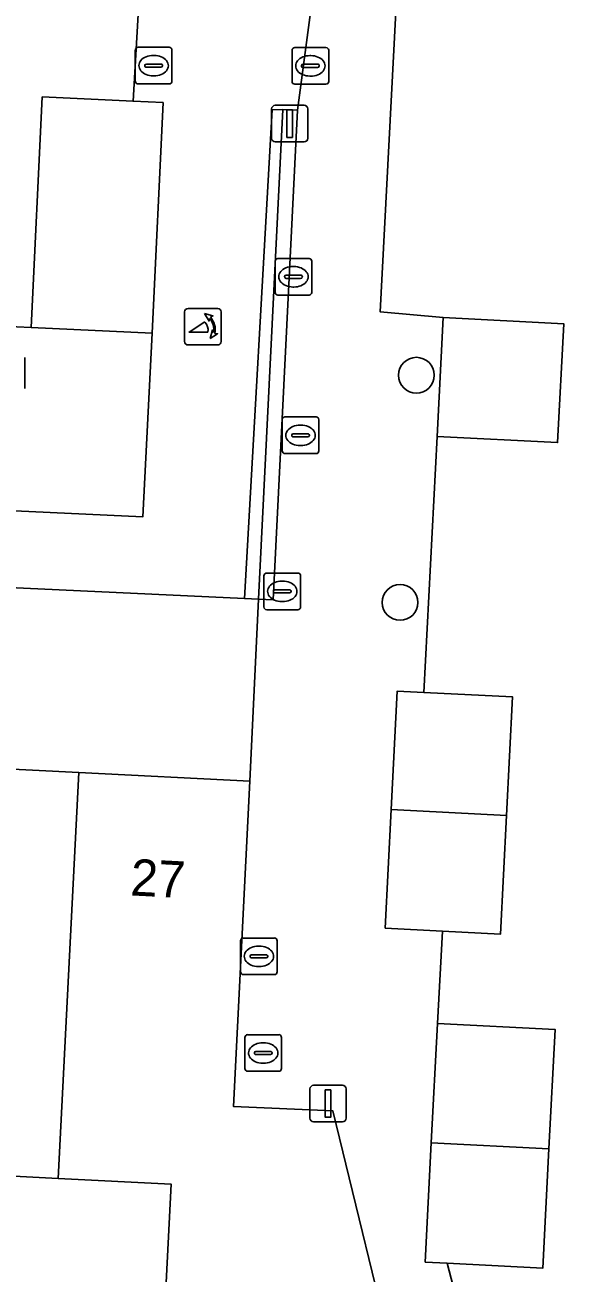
# Model space of a CAD drawing. Extents: x 162989 to 165008, y 383432 to 384338.
# Drawn here: x 164552.31 to 164567.14, y 383536.96 to 383571.03 of the extents above; entities that cross this region are included whole.
import ezdxf

# ---------------------------------------------------------------- set-up
doc = ezdxf.new("R2010")
doc.units = 0
for name, color, linetype in [('IMGEO_Boom', 7, 'Continuous'), ('IMGEO_Erf', 7, 'Continuous'), ('IMGEO_Groenvoorziening', 7, 'Continuous'), ('IMGEO_Haag', 7, 'Continuous'), ('IMGEO_Kolk', 7, 'Continuous'), ('IMGEO_Lichtmast', 7, 'Continuous'), ('IMGEO_Muur', 7, 'Continuous'), ('IMGEO_Pand', 7, 'Continuous'), ('IMGEO_Pand_nummerreeks', 7, 'Continuous'), ('IMGEO_Poller', 7, 'Continuous'), ('IMGEO_Rijbaan_lokaal_open', 7, 'Continuous'), ('IMGEO_Rioolput', 7, 'Continuous'), ('IMGEO_Voetpad_open', 7, 'Continuous')]:
    doc.layers.add(name, color=color, linetype=linetype)

msp = doc.modelspace()

# ---------------------------------------------------------------- linework, layer by layer
at = {"layer": 'IMGEO_Boom'}
for centre in [(164562.996, 383561.465), (164562.55, 383555.264)]:
    msp.add_circle(centre, 0.489, dxfattribs=at)
at = {"layer": 'IMGEO_Erf'}
for points in [[(164543.967, 383575.337), (164541.891, 383575.436), (164537.389, 383575.651), (164532.886, 383575.865), (164528.383, 383576.08), (164523.729, 383576.302), (164524.028, 383582.568), (164521.732, 383582.678), (164521.067, 383567.706), (164527.35, 383567.406), (164527.37, 383568.956), (164531.565, 383568.745), (164541.293, 383568.253), (164541.246, 383566.954), (164541.116, 383563.313), (164552.084, 383562.789), (164552.48, 383562.77), (164552.78, 383569.064), (164555.261, 383568.946), (164555.732, 383577.167), (164553.477, 383577.274), (164553.209, 383571.637), (164548.51, 383571.861), (164543.812, 383572.085)], [(164558.687, 383555.354), (164558.307, 383555.372), (164531.228, 383556.631), (164530.999, 383551.781), (164531.149, 383551.773), (164535.674, 383551.543), (164540.199, 383551.313), (164544.725, 383551.082), (164549.25, 383550.852), (164553.775, 383550.621), (164558.452, 383550.383)]]:
    msp.add_lwpolyline(points, close=True, dxfattribs=at)
for points in [[(164562.554, 383573.657), (164562.007, 383563.198), (164563.725, 383563.04), (164567.02, 383562.872), (164566.854, 383559.628), (164563.56, 383559.797), (164563.198, 383552.807), (164565.626, 383552.682), (164565.46, 383549.445), (164565.295, 383546.211), (164563.713, 383546.292), (164563.571, 383543.769), (164566.784, 383543.605), (164566.618, 383540.348), (164566.451, 383537.091), (164563.841, 383537.225), (164566.236, 383528.05), (164592.83, 383536.475)], [(164516.716, 383518.274), (164525.09, 383518.868), (164529.601, 383519.271), (164538.692, 383520.777), (164542.258, 383521.655), (164552.371, 383524.144), (164564.126, 383527.384), (164562.506, 383534.036), (164556.045, 383534.366), (164556.301, 383539.381), (164553.21, 383539.538), (164548.685, 383539.769), (164544.16, 383539.999), (164539.634, 383540.23), (164535.109, 383540.46), (164530.716, 383540.684), (164530.366, 383533.802), (164530.233, 383533.809), (164530.135, 383531.895), (164529.888, 383531.908), (164529.78, 383529.36), (164525.479, 383529.553), (164525.708, 383534.039)]]:
    msp.add_lwpolyline(points, dxfattribs=at)
at = {"layer": 'IMGEO_Groenvoorziening'}
msp.add_lwpolyline([(164558.307, 383555.372), (164558.687, 383555.354), (164559.346, 383568.723), (164559.056, 383568.713)], close=True, dxfattribs=at)
at = {"layer": 'IMGEO_Haag'}
msp.add_lwpolyline([(164558.307, 383555.372), (164558.687, 383555.354), (164559.346, 383568.723), (164559.056, 383568.713)], close=True, dxfattribs=at)
at = {"layer": 'IMGEO_Kolk'}
for p, q in [((164559.139, 383563.727), (164559.139, 383564.579)), ((164559.214, 383564.653), (164560.066, 383564.653)), ((164560.14, 383564.579), (164560.14, 383563.727)), ((164559.441, 383564.196), (164559.839, 383564.196)), ((164559.627, 383564.433), (164559.652, 383564.433)), ((164559.398, 383564.147), (164559.398, 383564.159)), ((164559.836, 383564.11), (164559.438, 383564.11)), ((164559.65, 383563.873), (164559.625, 383563.873)), ((164559.882, 383564.159), (164559.882, 383564.147)), ((164560.066, 383563.653), (164559.214, 383563.653)), ((164552.306, 383561.952), (164552.306, 383561.1)), ((164558.908, 383556.065), (164559.76, 383556.065)), ((164558.833, 383555.139), (164558.833, 383555.991)), ((164559.321, 383555.845), (164559.346, 383555.845)), ((164559.834, 383555.991), (164559.834, 383555.139)), ((164559.092, 383555.559), (164559.092, 383555.571)), ((164559.53, 383555.522), (164559.132, 383555.522)), ((164559.135, 383555.608), (164559.533, 383555.608)), ((164559.576, 383555.571), (164559.576, 383555.559)), ((164559.76, 383555.065), (164558.908, 383555.065)), ((164559.344, 383555.285), (164559.319, 383555.285)), ((164558.195, 383545.176), (164558.195, 383546.028)), ((164558.27, 383546.102), (164559.122, 383546.102)), ((164558.683, 383545.882), (164558.708, 383545.882)), ((164559.196, 383546.028), (164559.196, 383545.176)), ((164558.454, 383545.596), (164558.454, 383545.608)), ((164558.892, 383545.559), (164558.494, 383545.559)), ((164558.497, 383545.645), (164558.895, 383545.645)), ((164558.938, 383545.608), (164558.938, 383545.596)), ((164559.122, 383545.102), (164558.27, 383545.102)), ((164558.706, 383545.322), (164558.681, 383545.322))]:
    msp.add_line(p, q, dxfattribs=at)
for points in [[(164559.139, 383563.727), (164559.139, 383564.579)], [(164559.214, 383564.653), (164560.066, 383564.653)], [(164560.14, 383564.579), (164560.14, 383563.727)], [(164560.066, 383563.653), (164559.214, 383563.653)], [(164552.306, 383561.952), (164552.306, 383561.1)], [(164558.908, 383556.065), (164559.76, 383556.065)], [(164558.833, 383555.139), (164558.833, 383555.991)], [(164559.834, 383555.991), (164559.834, 383555.139)], [(164559.76, 383555.065), (164558.908, 383555.065)], [(164558.195, 383545.176), (164558.195, 383546.028)], [(164558.27, 383546.102), (164559.122, 383546.102)], [(164559.196, 383546.028), (164559.196, 383545.176)], [(164559.122, 383545.102), (164558.27, 383545.102)]]:
    msp.add_lwpolyline(points, dxfattribs=at)
for centre, radius, start, end in [((164559.216, 383564.577), 0.0765, 91.552, 178.448), ((164559.216, 383564.577), 0.0765, 91.552, 178.448), ((164560.064, 383564.577), 0.0765, 1.552, 88.448), ((164560.064, 383564.577), 0.0765, 1.552, 88.448), ((164559.438, 383564.156), 0.0403, 85.8775, 175.7526), ((164559.843, 383564.158), 0.0386, 1.7309, 96.639), ((164559.435, 383564.146), 0.0366, 178.938, 274.7102), ((164559.839, 383564.153), 0.043, 264.8664, 352.4533), ((164559.216, 383563.729), 0.0765, 181.552, 268.448), ((164559.216, 383563.729), 0.0765, 181.552, 268.448), ((164560.064, 383563.729), 0.0765, 271.552, 358.448), ((164560.064, 383563.729), 0.0765, 271.552, 358.448), ((164558.91, 383555.989), 0.0765, 91.552, 178.448), ((164558.91, 383555.989), 0.0765, 91.552, 178.448), ((164559.758, 383555.989), 0.0765, 1.552, 88.448), ((164559.758, 383555.989), 0.0765, 1.552, 88.448), ((164559.132, 383555.568), 0.0403, 85.8775, 175.7526), ((164559.129, 383555.558), 0.0366, 178.938, 274.7102), ((164559.533, 383555.565), 0.043, 264.8664, 352.4533), ((164559.537, 383555.57), 0.0386, 1.7309, 96.639), ((164558.91, 383555.141), 0.0765, 181.552, 268.448), ((164558.91, 383555.141), 0.0765, 181.552, 268.448), ((164559.758, 383555.141), 0.0765, 271.552, 358.448), ((164559.758, 383555.141), 0.0765, 271.552, 358.448), ((164558.272, 383546.026), 0.0765, 91.552, 178.448), ((164558.272, 383546.026), 0.0765, 91.552, 178.448), ((164559.12, 383546.026), 0.0765, 1.552, 88.448), ((164559.12, 383546.026), 0.0765, 1.552, 88.448), ((164558.494, 383545.605), 0.0403, 85.8775, 175.7526), ((164558.491, 383545.595), 0.0366, 178.938, 274.7102), ((164558.895, 383545.602), 0.043, 264.8664, 352.4533), ((164558.899, 383545.607), 0.0386, 1.7309, 96.639), ((164558.272, 383545.178), 0.0765, 181.552, 268.448), ((164558.272, 383545.178), 0.0765, 181.552, 268.448), ((164559.12, 383545.178), 0.0765, 271.552, 358.448), ((164559.12, 383545.178), 0.0765, 271.552, 358.448)]:
    msp.add_arc(centre, radius, start, end, dxfattribs=at)
for centre, major_axis, ratio, start_param, end_param in [((164559.626, 383564.153), (-0.387, 0.002), 0.722429, 4.712389, 7.853982), ((164559.651, 383564.153), (-0.39, 0.002), 0.717154, 1.570796, 4.712389), ((164559.32, 383555.565), (-0.387, 0.002), 0.722429, 4.712389, 7.853982), ((164559.345, 383555.565), (-0.39, 0.002), 0.717154, 1.570796, 4.712389), ((164558.682, 383545.602), (-0.387, 0.002), 0.722429, 4.712389, 7.853982), ((164558.707, 383545.602), (-0.39, 0.002), 0.717154, 1.570796, 4.712389)]:
    msp.add_ellipse(centre, major_axis=major_axis, ratio=ratio, start_param=start_param, end_param=end_param, dxfattribs=at)
at = {"layer": 'IMGEO_Lichtmast'}
for p, q in [((164559.043, 383567.934), (164559.043, 383568.734)), ((164559.043, 383568.734), (164559.043, 383567.934)), ((164559.143, 383568.834), (164559.933, 383568.834)), ((164559.933, 383568.834), (164559.143, 383568.834)), ((164560.033, 383568.734), (164560.033, 383567.934)), ((164560.033, 383567.934), (164560.033, 383568.734)), ((164559.933, 383567.834), (164559.143, 383567.834)), ((164559.143, 383567.834), (164559.933, 383567.834)), ((164560.19, 383542.082), (164560.98, 383542.082)), ((164560.98, 383542.082), (164560.19, 383542.082)), ((164560.09, 383541.182), (164560.09, 383541.982)), ((164560.09, 383541.982), (164560.09, 383541.182)), ((164561.08, 383541.982), (164561.08, 383541.182)), ((164561.08, 383541.182), (164561.08, 383541.982)), ((164560.98, 383541.082), (164560.19, 383541.082)), ((164560.19, 383541.082), (164560.98, 383541.082))]:
    msp.add_line(p, q, dxfattribs=at)
for points in [[(164559.463, 383568.709), (164559.613, 383568.709), (164559.613, 383567.959), (164559.463, 383567.959), (164559.463, 383568.709)], [(164560.51, 383541.957), (164560.66, 383541.957), (164560.66, 383541.207), (164560.51, 383541.207), (164560.51, 383541.957)]]:
    msp.add_lwpolyline(points, dxfattribs=at)
for centre, start, end in [((164559.143, 383568.734), 90, 180), ((164559.143, 383568.734), 90, 180), ((164559.933, 383568.734), 0, 90), ((164559.933, 383568.734), 360, 90), ((164559.143, 383567.934), 180, 270), ((164559.143, 383567.934), 180, 270), ((164559.933, 383567.934), 270, 0), ((164559.933, 383567.934), 270, 0), ((164560.19, 383541.982), 90, 180), ((164560.19, 383541.982), 90, 180), ((164560.98, 383541.982), 0, 90), ((164560.98, 383541.982), 360, 90), ((164560.19, 383541.182), 180, 270), ((164560.19, 383541.182), 180, 270), ((164560.98, 383541.182), 270, 0), ((164560.98, 383541.182), 270, 0)]:
    msp.add_arc(centre, 0.1, start, end, dxfattribs=at)
at = {"layer": 'IMGEO_Muur'}
msp.add_lwpolyline([(164559.346, 383568.723), (164558.687, 383555.354), (164559.087, 383555.334), (164559.746, 383568.703)], close=True, dxfattribs=at)
at = {"layer": 'IMGEO_Pand'}
for points in [[(164555.779, 383562.613), (164556.079, 383568.907), (164555.261, 383568.946), (164552.78, 383569.064), (164552.48, 383562.77)], [(164563.725, 383563.04), (164563.56, 383559.797), (164566.854, 383559.628), (164567.02, 383562.872)], [(164565.46, 383549.445), (164565.626, 383552.682), (164563.198, 383552.807), (164562.476, 383552.844), (164562.31, 383549.608)], [(164549.25, 383550.852), (164548.685, 383539.769), (164553.21, 383539.538), (164553.775, 383550.621)], [(164553.775, 383550.621), (164553.21, 383539.538), (164556.301, 383539.381), (164556.045, 383534.366), (164562.506, 383534.036), (164560.717, 383541.38), (164557.999, 383541.504), (164558.452, 383550.383)], [(164565.46, 383549.445), (164562.31, 383549.608), (164562.145, 383546.372), (164563.713, 383546.292), (164565.295, 383546.211)], [(164563.404, 383540.512), (164566.618, 383540.348), (164566.784, 383543.605), (164563.571, 383543.769)], [(164563.404, 383540.512), (164563.237, 383537.256), (164563.841, 383537.225), (164566.451, 383537.091), (164566.618, 383540.348)]]:
    msp.add_lwpolyline(points, close=True, dxfattribs=at)
at = {"layer": 'IMGEO_Poller'}
for p, q in [((164556.668, 383563.193), (164556.668, 383562.386)), ((164556.668, 383563.193), (164556.668, 383562.386)), ((164557.57, 383563.288), (164556.762, 383563.288)), ((164557.57, 383563.288), (164556.762, 383563.288)), ((164557.664, 383562.386), (164557.664, 383563.193)), ((164557.664, 383562.386), (164557.664, 383563.193)), ((164556.762, 383562.291), (164557.57, 383562.291)), ((164556.762, 383562.291), (164557.57, 383562.291))]:
    msp.add_line(p, q, dxfattribs=at)
for points in [[(164557.347, 383563.017), (164557.335, 383562.944), (164557.21, 383563.149)], [(164557.21, 383563.149), (164557.441, 383563.083), (164557.37, 383563.051)], [(164557.303, 383562.644), (164556.79, 383562.644), (164557.22, 383562.919)], [(164557.363, 383562.472), (164557.429, 383562.703), (164557.459, 383562.635)], [(164557.495, 383562.608), (164557.567, 383562.597), (164557.363, 383562.472)]]:
    msp.add_lwpolyline(points, dxfattribs=at)
for centre, radius, start, end in [((164556.762, 383563.193), 0.0946, 90, 180), ((164556.762, 383563.193), 0.0946, 90, 180), ((164557.57, 383563.193), 0.0946, 0, 90), ((164557.57, 383563.193), 0.0946, 0, 90), ((164556.975, 383562.694), 0.332, 351.3247, 42.4854), ((164556.989, 383562.704), 0.476, 351.7527, 41.1691), ((164556.989, 383562.704), 0.516, 349.3569, 42.2912), ((164556.762, 383562.386), 0.0946, 180, 270), ((164556.762, 383562.386), 0.0946, 180, 270), ((164557.57, 383562.386), 0.0946, 270, 0), ((164557.57, 383562.386), 0.0946, 270, 0)]:
    msp.add_arc(centre, radius, start, end, dxfattribs=at)
at = {"layer": 'IMGEO_Rijbaan_lokaal_open'}
msp.add_lwpolyline([(164510.857, 383553.114), (164528.939, 383552.3), (164529.151, 383556.996), (164526.754, 383557.105), (164525.345, 383558.708), (164525.358, 383559.006), (164529.233, 383558.826), (164555.527, 383557.603), (164555.779, 383562.613), (164552.48, 383562.77), (164552.084, 383562.789)], dxfattribs=at)
at = {"layer": 'IMGEO_Rioolput'}
for p, q in [((164555.321, 383569.491), (164555.321, 383570.343)), ((164555.396, 383570.417), (164556.248, 383570.417)), ((164556.322, 383570.343), (164556.322, 383569.491)), ((164559.601, 383569.485), (164559.601, 383570.337)), ((164559.676, 383570.411), (164560.528, 383570.411)), ((164560.602, 383570.337), (164560.602, 383569.485)), ((164555.809, 383570.197), (164555.834, 383570.197)), ((164560.089, 383570.191), (164560.114, 383570.191)), ((164555.58, 383569.911), (164555.58, 383569.923)), ((164556.018, 383569.874), (164555.62, 383569.874)), ((164555.623, 383569.96), (164556.021, 383569.96)), ((164555.832, 383569.637), (164555.807, 383569.637)), ((164556.064, 383569.923), (164556.064, 383569.911)), ((164559.86, 383569.905), (164559.86, 383569.917)), ((164560.298, 383569.868), (164559.9, 383569.868)), ((164559.903, 383569.954), (164560.301, 383569.954)), ((164560.112, 383569.631), (164560.087, 383569.631)), ((164560.344, 383569.917), (164560.344, 383569.905)), ((164556.248, 383569.417), (164555.396, 383569.417)), ((164560.528, 383569.411), (164559.676, 383569.411)), ((164559.332, 383559.399), (164559.332, 383560.251)), ((164559.407, 383560.325), (164560.259, 383560.325)), ((164559.82, 383560.105), (164559.845, 383560.105)), ((164560.333, 383560.251), (164560.333, 383559.399)), ((164559.591, 383559.819), (164559.591, 383559.831)), ((164560.029, 383559.782), (164559.631, 383559.782)), ((164559.634, 383559.868), (164560.032, 383559.868)), ((164560.075, 383559.831), (164560.075, 383559.819)), ((164559.843, 383559.545), (164559.818, 383559.545)), ((164560.259, 383559.325), (164559.407, 383559.325)), ((164558.313, 383542.537), (164558.313, 383543.389)), ((164558.388, 383543.463), (164559.24, 383543.463)), ((164559.314, 383543.389), (164559.314, 383542.537)), ((164558.801, 383543.243), (164558.826, 383543.243)), ((164558.572, 383542.957), (164558.572, 383542.969)), ((164559.01, 383542.92), (164558.612, 383542.92)), ((164558.615, 383543.006), (164559.013, 383543.006)), ((164559.056, 383542.969), (164559.056, 383542.957)), ((164559.24, 383542.463), (164558.388, 383542.463)), ((164558.824, 383542.683), (164558.799, 383542.683))]:
    msp.add_line(p, q, dxfattribs=at)
for points in [[(164555.321, 383569.491), (164555.321, 383570.343)], [(164555.396, 383570.417), (164556.248, 383570.417)], [(164556.322, 383570.343), (164556.322, 383569.491)], [(164559.601, 383569.485), (164559.601, 383570.337)], [(164559.676, 383570.411), (164560.528, 383570.411)], [(164560.602, 383570.337), (164560.602, 383569.485)], [(164556.248, 383569.417), (164555.396, 383569.417)], [(164560.528, 383569.411), (164559.676, 383569.411)], [(164559.332, 383559.399), (164559.332, 383560.251)], [(164559.407, 383560.325), (164560.259, 383560.325)], [(164560.333, 383560.251), (164560.333, 383559.399)], [(164560.259, 383559.325), (164559.407, 383559.325)], [(164558.313, 383542.537), (164558.313, 383543.389)], [(164558.388, 383543.463), (164559.24, 383543.463)], [(164559.314, 383543.389), (164559.314, 383542.537)], [(164559.24, 383542.463), (164558.388, 383542.463)]]:
    msp.add_lwpolyline(points, dxfattribs=at)
for centre, radius, start, end in [((164555.398, 383570.341), 0.0765, 91.552, 178.448), ((164555.398, 383570.341), 0.0765, 91.552, 178.448), ((164556.246, 383570.341), 0.0765, 1.552, 88.448), ((164556.246, 383570.341), 0.0765, 1.552, 88.448), ((164559.678, 383570.335), 0.0765, 91.552, 178.448), ((164559.678, 383570.335), 0.0765, 91.552, 178.448), ((164560.526, 383570.335), 0.0765, 1.552, 88.448), ((164560.526, 383570.335), 0.0765, 1.552, 88.448), ((164555.62, 383569.92), 0.0403, 85.8775, 175.7526), ((164555.617, 383569.91), 0.0366, 178.938, 274.7102), ((164556.021, 383569.917), 0.043, 264.8664, 352.4533), ((164556.025, 383569.922), 0.0386, 1.7309, 96.639), ((164559.9, 383569.914), 0.0403, 85.8775, 175.7526), ((164559.897, 383569.904), 0.0366, 178.938, 274.7102), ((164560.301, 383569.911), 0.043, 264.8664, 352.4533), ((164560.305, 383569.916), 0.0386, 1.7309, 96.639), ((164555.398, 383569.493), 0.0765, 181.552, 268.448), ((164555.398, 383569.493), 0.0765, 181.552, 268.448), ((164556.246, 383569.493), 0.0765, 271.552, 358.448), ((164556.246, 383569.493), 0.0765, 271.552, 358.448), ((164559.678, 383569.487), 0.0765, 181.552, 268.448), ((164559.678, 383569.487), 0.0765, 181.552, 268.448), ((164560.526, 383569.487), 0.0765, 271.552, 358.448), ((164560.526, 383569.487), 0.0765, 271.552, 358.448), ((164559.409, 383560.249), 0.0765, 91.552, 178.448), ((164559.409, 383560.249), 0.0765, 91.552, 178.448), ((164560.257, 383560.249), 0.0765, 1.552, 88.448), ((164560.257, 383560.249), 0.0765, 1.552, 88.448), ((164559.631, 383559.828), 0.0403, 85.8775, 175.7526), ((164559.628, 383559.818), 0.0366, 178.938, 274.7102), ((164560.032, 383559.825), 0.043, 264.8664, 352.4533), ((164560.036, 383559.83), 0.0386, 1.7309, 96.639), ((164559.409, 383559.401), 0.0765, 181.552, 268.448), ((164559.409, 383559.401), 0.0765, 181.552, 268.448), ((164560.257, 383559.401), 0.0765, 271.552, 358.448), ((164560.257, 383559.401), 0.0765, 271.552, 358.448), ((164558.39, 383543.387), 0.0765, 91.552, 178.448), ((164558.39, 383543.387), 0.0765, 91.552, 178.448), ((164559.238, 383543.387), 0.0765, 1.552, 88.448), ((164559.238, 383543.387), 0.0765, 1.552, 88.448), ((164558.612, 383542.966), 0.0403, 85.8775, 175.7526), ((164558.609, 383542.956), 0.0366, 178.938, 274.7102), ((164559.013, 383542.963), 0.043, 264.8664, 352.4533), ((164559.017, 383542.968), 0.0386, 1.7309, 96.639), ((164558.39, 383542.539), 0.0765, 181.552, 268.448), ((164558.39, 383542.539), 0.0765, 181.552, 268.448), ((164559.238, 383542.539), 0.0765, 271.552, 358.448), ((164559.238, 383542.539), 0.0765, 271.552, 358.448)]:
    msp.add_arc(centre, radius, start, end, dxfattribs=at)
for centre, major_axis, ratio, start_param, end_param in [((164555.808, 383569.917), (-0.387, 0.002), 0.722429, 4.712389, 7.853982), ((164555.833, 383569.917), (-0.39, 0.002), 0.717154, 1.570796, 4.712389), ((164560.088, 383569.911), (-0.387, 0.002), 0.722429, 4.712389, 7.853982), ((164560.113, 383569.911), (-0.39, 0.002), 0.717154, 1.570796, 4.712389), ((164559.819, 383559.825), (-0.387, 0.002), 0.722429, 4.712389, 7.853982), ((164559.844, 383559.825), (-0.39, 0.002), 0.717154, 1.570796, 4.712389), ((164558.8, 383542.963), (-0.387, 0.002), 0.722429, 4.712389, 7.853982), ((164558.825, 383542.963), (-0.39, 0.002), 0.717154, 1.570796, 4.712389)]:
    msp.add_ellipse(centre, major_axis=major_axis, ratio=ratio, start_param=start_param, end_param=end_param, dxfattribs=at)
at = {"layer": 'IMGEO_Voetpad_open'}
msp.add_lwpolyline([(164555.732, 383577.167), (164555.261, 383568.946), (164556.079, 383568.907), (164555.779, 383562.613), (164555.527, 383557.603), (164529.233, 383558.826), (164525.358, 383559.006), (164525.345, 383558.708), (164526.754, 383557.105), (164529.151, 383556.996), (164531.228, 383556.631), (164558.307, 383555.372), (164559.056, 383568.713), (164559.346, 383568.723), (164559.746, 383568.703), (164560.425, 383573.766)], dxfattribs=at)
msp.add_lwpolyline([(164563.713, 383546.292), (164562.145, 383546.372), (164562.31, 383549.608), (164562.476, 383552.844), (164563.198, 383552.807), (164563.56, 383559.797), (164563.725, 383563.04), (164562.007, 383563.198), (164562.554, 383573.657), (164560.425, 383573.766), (164559.746, 383568.703), (164559.087, 383555.334), (164558.687, 383555.354), (164558.452, 383550.383), (164557.999, 383541.504), (164560.717, 383541.38), (164562.506, 383534.036), (164564.126, 383527.384), (164566.236, 383528.05), (164563.841, 383537.225), (164563.237, 383537.256), (164563.404, 383540.512), (164563.571, 383543.769)], close=True, dxfattribs=at)

# ---------------------------------------------------------------- texts
at = {"layer": 'IMGEO_Pand_nummerreeks'}
msp.add_text('27', height=1, rotation=357.0848, dxfattribs=at).set_placement((164555.172, 383547.266))

doc.saveas('drawing.dxf')
